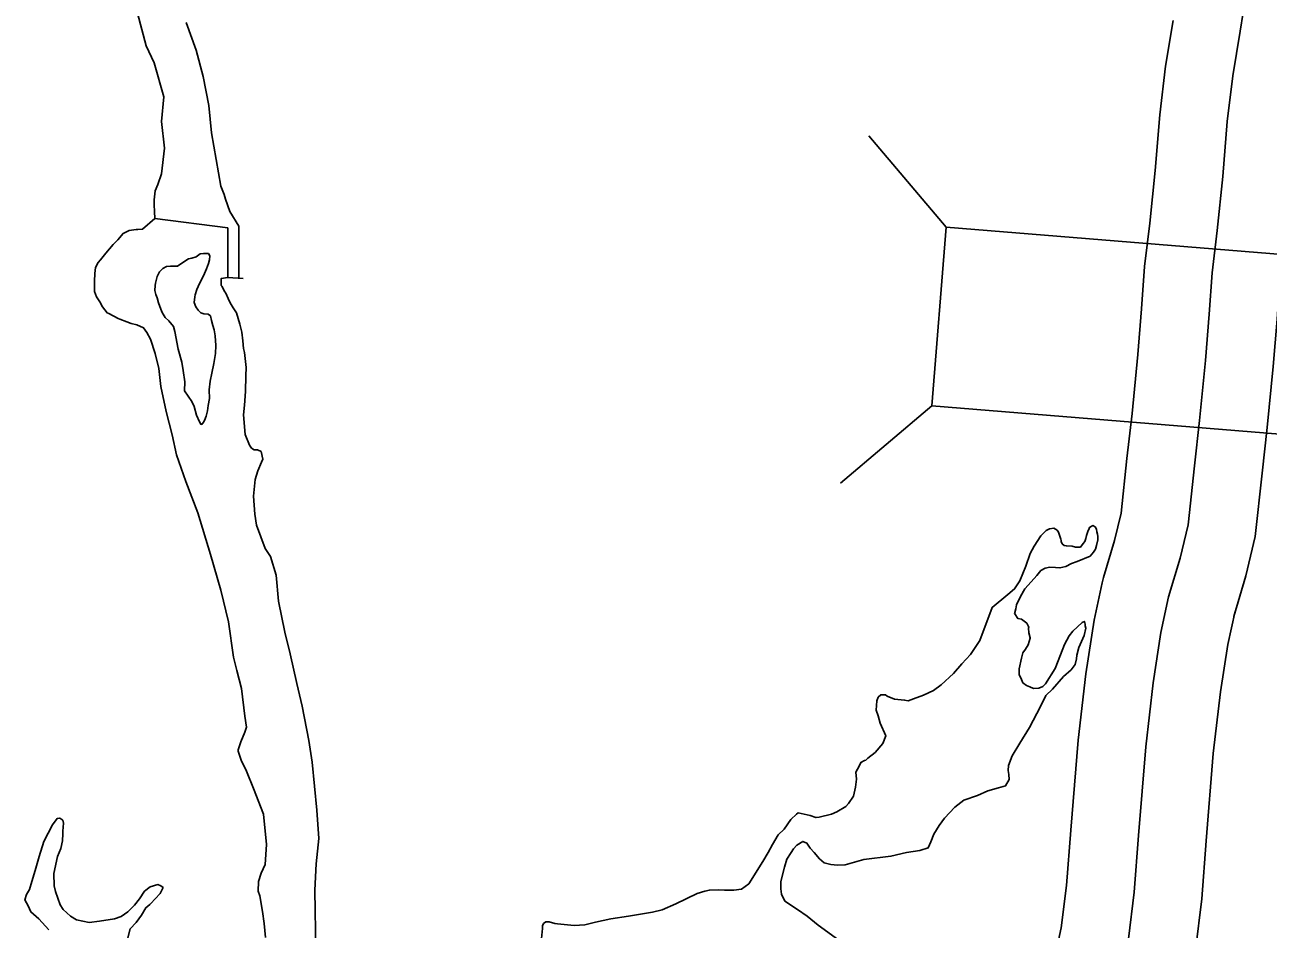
# Model space of a CAD drawing. Extents: x 31699 to 244310, y -8841 to 11474.
# Drawn here: x 96421.8 to 96604.7, y 4717.9 to 4851 of the extents above; entities that cross this region are included whole.
import ezdxf

# ---------------------------------------------------------------- set-up
doc = ezdxf.new("R2010")
doc.units = 0
for name, color, linetype in [('B_Logo', 7, 'Continuous'), ('R_Draft', 7, 'Continuous'), ('R_XS_EARTHWORK_STAGE1', 7, 'Continuous'), ('R_XS_EARTHWORK_STAGE2', 7, 'Continuous')]:
    doc.layers.add(name, color=color, linetype=linetype)

msp = doc.modelspace()

# ---------------------------------------------------------------- linework, layer by layer
at = {"layer": 'B_Logo'}
for points in [[(96590.05, 4766.78), (96591.75, 4772.49), (96592.94, 4777.38), (96593.86, 4786.07), (96594.62, 4792.75), (96595.47, 4801.58), (96596.02, 4808.4), (96596.46, 4814.48), (96597.22, 4820.7), (96598.02, 4828.65), (96598.69, 4836.74), (96599.51, 4843.49), (96600.6, 4850.05), (96601.44, 4855.6)], [(96569.69, 4583.11), (96569.48, 4595.92), (96569.97, 4618.42), (96570.06, 4629.1), (96570.2, 4636.85), (96570.4, 4645.46), (96570.47, 4653.07), (96570.62, 4660.15), (96570.74, 4664.82), (96571.14, 4668.97), (96571.81, 4673.11), (96573.82, 4680.49), (96581.64, 4706.65), (96583.03, 4711.27), (96584.15, 4716.43), (96584.97, 4723.32), (96585.63, 4731.67), (96586.68, 4744.7), (96587.79, 4754.13), (96588.93, 4761.56), (96590.05, 4766.78)]]:
    msp.add_lwpolyline(points, dxfattribs=at)
at = {"layer": 'R_Draft'}
for p, q in [((96440.93, 4822.49), (96451.67, 4821.13)), ((96451.67, 4821.13), (96451.66, 4813.78)), ((96453.26, 4821.12), (96453.25, 4813.78)), ((96451.66, 4813.78), (96453.89, 4813.67))]:
    msp.add_line(p, q, dxfattribs=at)
for points in [[(96438.37, 4852.68), (96439.65, 4847.89), (96440.82, 4845.38), (96442.23, 4840.39), (96441.89, 4836.78), (96442.36, 4832.85), (96441.89, 4829.04), (96441.38, 4827.5), (96440.99, 4826.56), (96440.82, 4825.22), (96440.83, 4824.49), (96440.85, 4823.49), (96440.93, 4822.49)], [(96453.26, 4821.35), (96451.96, 4823.53), (96451.33, 4825.33), (96451.12, 4825.99), (96450.64, 4827.25), (96449.24, 4835.1), (96448.85, 4839.1), (96448.04, 4843.36), (96446.98, 4847.28), (96445.52, 4851.33)], [(96440.93, 4822.49), (96439.09, 4820.92), (96438.43, 4820.84), (96438.16, 4820.84), (96437.16, 4820.69), (96436.24, 4820.27), (96435.45, 4819.33), (96434.8, 4818.65), (96433.69, 4817.36), (96432.9, 4816.42), (96432.58, 4816.01), (96432.19, 4815.27), (96432.07, 4814.4), (96432.02, 4813.26), (96432.05, 4811.73), (96432.33, 4810.93), (96432.81, 4810.21), (96433.22, 4809.48), (96433.9, 4808.62), (96434.17, 4808.49), (96435.51, 4807.78), (96435.78, 4807.65), (96436.78, 4807.27), (96437.45, 4807.01), (96438.26, 4806.82), (96439.26, 4806.37), (96439.74, 4805.71), (96440.29, 4804.72), (96440.99, 4802.6), (96441.49, 4800.4), (96441.8, 4797.74), (96442.59, 4794.08), (96443.45, 4790.62), (96444.09, 4787.7), (96445.49, 4783.78), (96447.23, 4779.14), (96449.13, 4773.03), (96450.61, 4767.78), (96451.75, 4763.13), (96452.5, 4757.93), (96453, 4755.94), (96453.65, 4753.28), (96454.18, 4749.22), (96454.4, 4747.62), (96454.15, 4746.88), (96453.57, 4745.47), (96453.19, 4744.26), (96453.2, 4744.06), (96453.62, 4742.74), (96454.38, 4741.15), (96455.42, 4738.56), (96456.88, 4734.78), (96457.35, 4730.32), (96457.13, 4727.38), (96456.56, 4726.1), (96456.18, 4724.89), (96456.13, 4723.49), (96456.34, 4722.76), (96456.78, 4720.5), (96457.01, 4718.7), (96457.18, 4716.63)], [(96453.26, 4821.35), (96453.26, 4821.12)], [(96443.86, 4805.85), (96443.65, 4806.58), (96442.97, 4807.44), (96442.43, 4807.89), (96442.16, 4808.42), (96441.95, 4808.75), (96441.46, 4810.08), (96441.25, 4810.81), (96441.05, 4811.28), (96440.9, 4811.87), (96440.96, 4812.61), (96441.02, 4812.94), (96441.27, 4813.95), (96441.59, 4814.62), (96442.11, 4815.1), (96442.64, 4815.44), (96443.24, 4815.45), (96444.24, 4815.47), (96445.16, 4816.08), (96445.89, 4816.56), (96446.35, 4816.63), (96447.01, 4816.85), (96447.61, 4817.26), (96448.07, 4817.33), (96448.47, 4817.34), (96448.8, 4817.34), (96449.01, 4817.01), (96448.95, 4816.41), (96448.83, 4815.87), (96448.51, 4815.07), (96448.06, 4814.06), (96447.48, 4812.92), (96447.09, 4812.04), (96446.84, 4811.24), (96446.78, 4810.97), (96446.72, 4810.1), (96446.93, 4809.5), (96447.27, 4808.97), (96447.68, 4808.58), (96448.15, 4808.45), (96448.75, 4808.4), (96449.09, 4808.14), (96449.23, 4807.47), (96449.44, 4806.74), (96449.65, 4806.08), (96449.8, 4805.21), (96449.89, 4803.81), (96449.84, 4802.61), (96449.6, 4801.14), (96449.29, 4799.73), (96449.04, 4798.52), (96448.93, 4797.25), (96448.95, 4795.99), (96448.77, 4794.98), (96448.65, 4794.18), (96448.46, 4793.38), (96448.21, 4792.77), (96448.08, 4792.5), (96447.82, 4792.16), (96447.68, 4792.23), (96447.48, 4792.56), (96447.06, 4793.55), (96446.71, 4794.82), (96446.36, 4795.54), (96445.27, 4797.13), (96445.32, 4798.46), (96445.09, 4800.13), (96444.87, 4801.33), (96444.37, 4803.25)], [(96464.6, 4714.68), (96464.45, 4723.62), (96464.65, 4727.5), (96465.06, 4731.24), (96464.73, 4735.37), (96464.08, 4742.44), (96463.56, 4745.63), (96462.61, 4750.69), (96461.82, 4754.02), (96460.82, 4758.4), (96460.04, 4761.59), (96459.09, 4766.18), (96458.77, 4769.98), (96457.92, 4772.71), (96457.17, 4773.9), (96455.85, 4777.34), (96455.62, 4778.94), (96455.45, 4781.61), (96455.67, 4784.08), (96456.05, 4785.36), (96456.63, 4786.63), (96456.82, 4787.04), (96456.54, 4788.17), (96456, 4788.43), (96455.53, 4788.42), (96455.13, 4788.68), (96454.86, 4789.14), (96454.23, 4790.67), (96453.98, 4793.6), (96454.1, 4795), (96454.26, 4797.01), (96454.29, 4799.34), (96454.34, 4800.55), (96454.1, 4802.74), (96453.96, 4803.34), (96453.87, 4804.48), (96453.72, 4805.74), (96453.43, 4806.94), (96452.94, 4808.6), (96452.46, 4809.33), (96451.98, 4810.05), (96451.71, 4810.71), (96451.36, 4811.51), (96451.22, 4811.71), (96450.75, 4812.5), (96450.68, 4812.63), (96450.66, 4813.63), (96451.66, 4813.78)], [(96444.37, 4803.25), (96443.86, 4805.85)], [(96537.93, 4729.16), (96538.68, 4728.24), (96539.36, 4727.65), (96540.36, 4727.4), (96541.36, 4727.28), (96542.49, 4727.37), (96545.21, 4728.14), (96549.19, 4728.61), (96551.51, 4729.18), (96553.44, 4729.48), (96554.7, 4729.83), (96555.08, 4730.71), (96555.53, 4731.85), (96556.31, 4733.13), (96557.09, 4734.21), (96558.6, 4735.84), (96559.91, 4736.86), (96561.96, 4737.56), (96563.48, 4738.25), (96565.01, 4738.68), (96566.07, 4738.96), (96566.59, 4739.91), (96566.57, 4740.64), (96566.43, 4741.24), (96566.49, 4741.97), (96567.06, 4743.38), (96568.16, 4745.27), (96569.59, 4747.56), (96571.2, 4750.66), (96571.98, 4752.27), (96572.96, 4753.22), (96574.59, 4755.05), (96575.71, 4756.07), (96576.3, 4756.82), (96576.48, 4757.69), (96576.54, 4758.22), (96576.85, 4759.36), (96577.62, 4761.11), (96577.87, 4762.18), (96577.8, 4762.51), (96577.8, 4762.78), (96577.66, 4763.18), (96577.33, 4763.04), (96576.67, 4762.36), (96575.95, 4761.75), (96575.43, 4761.07), (96574.72, 4759.79), (96573.82, 4757.38), (96573.38, 4756.23), (96571.95, 4754.01), (96571.55, 4753.6), (96570.96, 4753.33), (96570.16, 4753.31), (96569.62, 4753.57), (96569.16, 4753.76), (96568.62, 4754.15), (96568.41, 4754.62), (96568.06, 4755.35), (96568.05, 4756.21), (96568.42, 4757.76), (96568.61, 4758.56), (96569, 4759.1), (96569.39, 4759.71), (96569.71, 4760.71), (96569.71, 4760.78), (96569.49, 4761.51), (96569.42, 4762.18), (96569.48, 4762.31), (96569.21, 4762.91), (96568.4, 4763.49), (96567.86, 4763.62), (96567.45, 4764.28), (96567.39, 4764.28), (96567.57, 4765.02), (96567.7, 4765.62), (96568.28, 4766.83), (96568.92, 4767.98), (96569.38, 4768.52), (96570.69, 4769.94), (96571.27, 4770.68), (96571.87, 4771.03), (96572.6, 4771.17), (96573.4, 4771.12), (96574.07, 4771.06), (96574.93, 4771.28), (96575.79, 4771.69), (96576.58, 4771.97), (96578.5, 4772.8), (96579.02, 4773.35), (96579.28, 4773.82), (96579.47, 4774.35), (96579.66, 4775.16), (96579.65, 4775.36), (96579.65, 4775.69), (96579.58, 4776.02), (96579.5, 4776.36), (96579.43, 4776.76), (96579.23, 4777.09), (96578.89, 4777.28), (96578.43, 4777.01), (96578.36, 4776.87)], [(96578.36, 4776.87), (96578.17, 4776.4), (96577.98, 4775.8), (96577.86, 4775.4), (96577.73, 4774.93), (96577.47, 4774.66), (96577.08, 4774.11), (96576.35, 4774.1), (96575.88, 4774.23), (96575.01, 4774.28), (96574.68, 4774.34), (96574.41, 4774.61), (96574.27, 4774.94), (96574.27, 4775.07), (96574.2, 4775.27), (96574.06, 4775.73), (96573.85, 4776.33), (96573.64, 4776.6), (96573.17, 4776.92), (96572.51, 4776.78), (96572.04, 4776.57), (96571.26, 4775.76), (96570.28, 4774.27), (96569.7, 4773.19), (96569.07, 4771.31), (96568.17, 4769.16), (96567.39, 4767.95), (96566.41, 4767.13), (96564.11, 4765.23), (96562.26, 4760.39), (96560.89, 4758.3), (96559.65, 4756.94), (96558.41, 4755.52), (96556.57, 4753.82), (96555.45, 4753.01), (96554, 4752.31), (96552.54, 4751.76), (96551.75, 4751.48), (96551.21, 4751.6), (96549.75, 4751.71), (96548.67, 4752.16), (96548.41, 4752.36), (96547.94, 4752.35), (96547.74, 4752.35), (96547.35, 4752.01), (96547.15, 4751.47), (96547.04, 4750.13), (96547.32, 4749.27), (96547.61, 4748.21), (96548.44, 4746.35), (96547.99, 4745.21), (96546.88, 4743.86), (96545.83, 4743.04), (96545.5, 4742.77), (96545.3, 4742.7), (96544.77, 4742.42), (96544.52, 4741.88), (96544.06, 4741.01), (96544.15, 4739.94), (96543.97, 4738.8), (96543.72, 4737.46), (96542.94, 4736.38), (96542.55, 4735.91), (96541.23, 4735.15), (96540.44, 4734.81), (96538.65, 4734.38), (96538.18, 4734.3), (96537.31, 4734.62), (96536.44, 4734.81), (96535.57, 4734.99), (96535.31, 4734.79), (96534.46, 4734.04), (96533.48, 4732.62), (96532.63, 4731.74), (96531.79, 4730.33), (96531.14, 4729.18), (96530.36, 4727.84), (96528.29, 4724.53), (96527.23, 4723.78), (96526.11, 4723.63), (96524.71, 4723.6), (96523.77, 4723.66), (96522.51, 4723.64), (96521.85, 4723.49), (96520.72, 4723.14), (96517.55, 4721.62), (96515.57, 4720.72), (96514.11, 4720.36), (96510.59, 4719.77), (96508, 4719.39), (96505.74, 4718.89), (96504.15, 4718.53), (96502.62, 4718.44), (96501.15, 4718.55), (96500.15, 4718.67), (96499.75, 4718.73), (96498.95, 4718.98), (96498.42, 4718.97), (96498.09, 4718.7), (96497.96, 4718.36), (96497.97, 4717.96)], [(96436.75, 4715.83), (96437.31, 4717.91), (96438.16, 4718.86), (96438.95, 4719.94), (96439.59, 4721.02), (96440.19, 4721.49), (96441.1, 4722.51), (96441.56, 4722.98), (96441.69, 4723.12), (96442.14, 4723.99), (96441.8, 4724.26), (96441.34, 4724.45), (96440.21, 4724.1), (96439.42, 4723.48), (96438.64, 4722.34), (96437.92, 4721.39), (96436.94, 4720.44), (96435.95, 4719.76), (96434.96, 4719.41), (96432.77, 4719.04), (96431.24, 4718.88), (96429.37, 4719.25), (96428.5, 4719.77), (96427.41, 4720.75), (96427, 4721.48), (96426.31, 4723.4), (96426.09, 4724.27), (96426.06, 4726.07), (96426.62, 4728.55), (96427.07, 4729.76), (96427.31, 4730.89), (96427.36, 4731.9), (96427.36, 4732.3), (96427.47, 4733.5), (96427.4, 4733.9), (96426.93, 4734.22), (96426.53, 4734.15), (96425.88, 4733.21), (96424.59, 4730.78), (96423.89, 4728.57), (96423.33, 4726.49), (96422.82, 4724.88), (96422.5, 4723.74), (96422.05, 4723), (96421.8, 4722.19), (96422.28, 4721.33), (96422.69, 4720.41), (96423.84, 4719.42), (96425.33, 4717.78)], [(96542.08, 4715.88), (96538.51, 4718.49), (96536.89, 4719.8), (96535.47, 4720.78), (96533.59, 4722.01), (96533.11, 4723.01), (96533.03, 4723.81), (96533.01, 4724.87), (96533.57, 4727.02), (96533.89, 4728.16), (96534.54, 4729.17), (96534.86, 4729.71), (96535.38, 4730.25), (96536.24, 4730.8), (96536.84, 4730.54), (96537.32, 4729.82), (96537.93, 4729.16)], [(96497.97, 4717.96), (96497.79, 4716.49)]]:
    msp.add_lwpolyline(points, dxfattribs=at)
at = {"layer": 'R_XS_EARTHWORK_STAGE1'}
for p, q in [((96557.34, 4821.22), (96545.94, 4834.63)), ((96555.2, 4794.91), (96541.78, 4783.51))]:
    msp.add_line(p, q, dxfattribs=at)
msp.add_lwpolyline([(96636.28, 4814.8), (96557.34, 4821.22), (96555.2, 4794.91), (96634.14, 4788.49)], close=True, dxfattribs=at)
at = {"layer": 'R_XS_EARTHWORK_STAGE2'}
msp.add_line((96580.27, 4768.87), (96580.47, 4769.65), dxfattribs=at)
for points in [[(96599.63, 4763.92), (96601.41, 4769.87), (96602.81, 4775.66), (96603.8, 4784.98), (96604.56, 4791.71), (96605.43, 4800.69), (96606, 4807.64), (96606.41, 4813.51), (96607.16, 4819.58), (96607.98, 4827.74), (96608.64, 4835.72), (96609.41, 4842.07), (96610.48, 4848.48), (96611.32, 4854.06)], [(96580.47, 4769.65), (96582.1, 4775.1), (96583.06, 4779.09), (96583.92, 4787.16), (96584.67, 4793.8), (96585.51, 4802.47), (96586.05, 4809.16), (96586.5, 4815.44), (96587.28, 4821.81), (96588.06, 4829.56), (96588.74, 4837.75), (96589.61, 4844.92), (96590.73, 4851.62)], [(96559.68, 4583.14), (96559.47, 4595.95), (96559.97, 4618.58), (96560.07, 4629.24), (96560.21, 4637.05), (96560.4, 4645.62), (96560.47, 4653.23), (96560.62, 4660.39), (96560.76, 4665.43), (96561.22, 4670.24), (96562.02, 4675.23), (96564.2, 4683.24), (96572.07, 4709.52), (96573.34, 4713.77), (96574.27, 4718.08), (96575.01, 4724.31), (96575.66, 4732.47), (96576.73, 4745.69), (96577.88, 4755.48), (96579.09, 4763.36), (96580.27, 4768.87)], [(96579.48, 4595.89), (96579.97, 4618.27), (96580.06, 4628.97), (96580.2, 4636.65), (96580.4, 4645.3), (96580.47, 4652.91), (96580.62, 4659.91), (96580.73, 4664.21), (96581.07, 4667.7), (96581.6, 4671), (96583.43, 4677.74), (96591.22, 4703.78), (96592.73, 4708.78), (96594.02, 4714.78), (96594.92, 4722.33), (96595.6, 4730.88), (96596.63, 4743.72), (96597.7, 4752.79), (96598.77, 4759.76), (96599.83, 4764.7)]]:
    msp.add_lwpolyline(points, dxfattribs=at)

doc.saveas('drawing.dxf')
